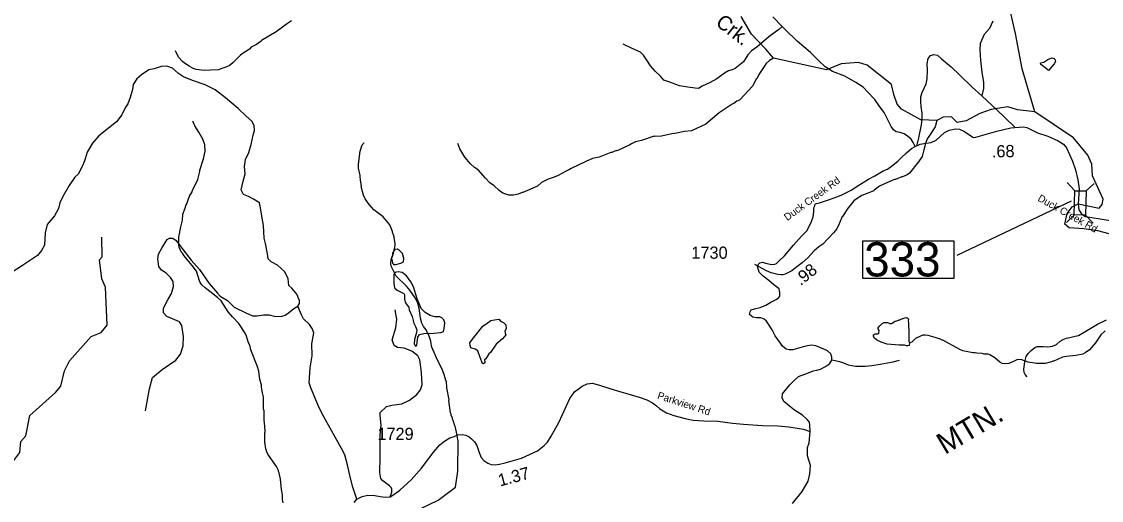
# Model space of a CAD drawing. Extents: x 1159738 to 1321356, y 736314 to 882035.
# Drawn here: x 1296806 to 1307849, y 809050 to 813953 of the extents above; entities that cross this region are included whole.
import ezdxf

# ---------------------------------------------------------------- set-up
doc = ezdxf.new("R2010")
doc.units = 0
for name, color, linetype in [('Exist Geographical Mountain Summit Label', 7, 'Continuous'), ('Exist Hydrographic Creek Single Shore', 7, 'Continuous'), ('Exist Hydrographic Creek Single Shore Label', 7, 'Continuous'), ('Exist Hydrographic Misc Water Feature', 7, 'Continuous'), ('Exist Hydrographic Pond Under 1500 Sq Ft', 7, 'Continuous'), ('Exist Road Non-System Type 51', 7, 'Continuous'), ('Exist Road Secondary Mileage Hundredths English Label', 7, 'Continuous'), ('Exist Road Secondary Structure Standard Bridge CELL', 7, 'Continuous'), ('Exist Road Secondary Structure Standard Bridge Number Label', 7, 'Continuous'), ('Exist Road Secondary Type 41 Attributed', 7, 'Continuous'), ('Exist Road Secondary Type 51 Attributed', 7, 'Continuous'), ('Exist Road Secondary Type 51 Label', 7, 'Continuous'), ('Exist Road Secondary Type 51 Number Label', 7, 'Continuous')]:
    doc.layers.add(name, color=color, linetype=linetype)

msp = doc.modelspace()

# ---------------------------------------------------------------- linework, layer by layer
at = {"layer": 'Exist Hydrographic Creek Single Shore'}
for points in [[(1307170, 813030), (1306993, 813050), (1306891, 813080), (1306723, 813051), (1306606, 813013), (1306468, 812936), (1306374, 812918), (1306317, 812978), (1306230, 812973), (1306168, 812939), (1306001, 812948), (1305805, 813057), (1305762, 813107), (1305726, 813205), (1305701, 813309), (1305455, 813505), (1305364, 813533), (1305189, 813520), (1305037, 813457), (1304495, 813578), (1304417, 813670), (1304270, 813824), (1304166, 814003)], [(1307759, 812372), (1307750, 812494), (1307710, 812586), (1307564, 812763), (1307170, 813030)], [(1307611, 812087), (1307825, 812041), (1307857, 812081), (1307868, 812136), (1307759, 812372)], [(1308685, 811583), (1308593, 811664), (1308396, 811720), (1308219, 811688), (1307928, 811779), (1307813, 811809), (1307669, 811829), (1307519, 811840), (1307474, 811879), (1307498, 811988), (1307552, 812055), (1307611, 812087)], [(1296122, 806465), (1296165, 806552), (1296298, 806874), (1296302, 807048), (1296279, 807134), (1296306, 807209), (1296317, 807658), (1296388, 807840), (1296346, 808156), (1296379, 808497), (1296443, 808696), (1296469, 808761), (1296484, 809014), (1296676, 809391), (1296788, 809539), (1296799, 809654), (1296851, 809712), (1296889, 809918), (1297154, 810156), (1297207, 810220)], [(1297650, 805265), (1297734, 805653), (1297869, 806045), (1297868, 806386), (1297948, 806585), (1298309, 807034), (1298429, 807205), (1298548, 807295), (1298818, 807424), (1299076, 807490), (1299530, 807548), (1299767, 807694), (1300030, 807918), (1300194, 808165), (1300240, 808347), (1300293, 808455), (1300601, 808800), (1300720, 808886), (1301066, 809053), (1301244, 809184), (1301269, 809349)]]:
    msp.add_lwpolyline(points, dxfattribs=at)
at = {"layer": 'Exist Hydrographic Misc Water Feature'}
for points in [[(1307170, 813030), (1307039, 813470), (1306972, 813829), (1306904, 814129)], [(1299567, 813961), (1299524, 813934), (1299410, 813846), (1299260, 813758), (1299256, 813752), (1299207, 813717), (1299154, 813690), (1299138, 813669), (1299071, 813628), (1299046, 813609), (1298968, 813531), (1298928, 813500), (1298895, 813486), (1298815, 813458), (1298738, 813456), (1298674, 813450), (1298591, 813461), (1298575, 813470), (1298567, 813470), (1298519, 813495), (1298472, 813526), (1298452, 813543), (1298411, 813588), (1298379, 813653)], [(1304495, 813578), (1304454, 813555), (1304422, 813524), (1304347, 813410), (1304324, 813367), (1304318, 813366), (1304286, 813294), (1304147, 813148), (1304122, 813137), (1304090, 813113), (1304074, 813106), (1303941, 813017), (1303803, 812902), (1303657, 812835), (1303585, 812828), (1303488, 812807), (1303456, 812804), (1303352, 812781), (1303281, 812775), (1303276, 812778), (1303146, 812735), (1303084, 812720), (1303044, 812701), (1303027, 812689), (1302898, 812630), (1302890, 812631), (1302841, 812612), (1302833, 812612), (1302712, 812565), (1302644, 812549), (1302577, 812520), (1302425, 812450), (1302409, 812438), (1302367, 812419), (1302294, 812377), (1302253, 812358), (1302193, 812339), (1302124, 812306), (1302083, 812268), (1301933, 812201), (1301925, 812201), (1301885, 812186), (1301837, 812175), (1301789, 812176), (1301729, 812195), (1301690, 812222), (1301639, 812270), (1301595, 812303), (1301549, 812348), (1301474, 812433), (1301439, 812459), (1301396, 812497), (1301339, 812565), (1301307, 812616), (1301287, 812651), (1301269, 812704)], [(1307226, 813531), (1307260, 813538), (1307300, 813565), (1307325, 813576), (1307341, 813580), (1307357, 813577), (1307365, 813573), (1307372, 813567), (1307378, 813557), (1307380, 813545), (1307365, 813521), (1307310, 813450), (1307302, 813459), (1307231, 813514), (1307226, 813531)], [(1299295, 809666), (1299295, 809743), (1299297, 809751), (1299294, 809811), (1299288, 809872), (1299288, 809967), (1299280, 809983), (1299279, 810111), (1299270, 810152), (1299259, 810208), (1299258, 810232), (1299243, 810288), (1299231, 810373), (1299214, 810429), (1299150, 810593), (1299139, 810641), (1299128, 810665), (1299107, 810730), (1299092, 810762), (1299028, 810863), (1298964, 810929), (1298919, 810982), (1298846, 811092), (1298810, 811129), (1298683, 811228), (1298649, 811258), (1298634, 811281), (1298626, 811299), (1298595, 811398), (1298552, 811455), (1298515, 811496), (1298468, 811553), (1298451, 811581), (1298439, 811594), (1298418, 811642), (1298411, 811691), (1298413, 811698), (1298415, 811746), (1298433, 811850), (1298451, 811921), (1298456, 811982), (1298479, 812041), (1298488, 812081), (1298494, 812080), (1298524, 812164), (1298549, 812210), (1298554, 812225), (1298594, 812305), (1298610, 812336), (1298628, 812416), (1298626, 812420), (1298665, 812547), (1298685, 812626), (1298679, 812691), (1298658, 812748), (1298620, 812821), (1298577, 812885), (1298556, 812933)], [(1306168, 812939), (1306149, 812876), (1306083, 812775), (1306069, 812751), (1306050, 812703), (1306032, 812640), (1306018, 812572), (1305979, 812517), (1305888, 812401), (1305864, 812384), (1305815, 812363), (1305807, 812363), (1305743, 812336), (1305735, 812336), (1305630, 812292), (1305581, 812266), (1305526, 812226), (1305522, 812219), (1305401, 812172), (1305352, 812141), (1305319, 812116), (1305303, 812100), (1305250, 812033), (1305204, 811960), (1305198, 811956), (1305168, 811883), (1305143, 811832), (1305110, 811788), (1305001, 811675), (1304960, 811646), (1304911, 811605), (1304846, 811534), (1304788, 811484), (1304733, 811443), (1304684, 811402), (1304616, 811368), (1304591, 811361), (1304575, 811358), (1304539, 811364), (1304472, 811381), (1304424, 811400), (1304304, 811467)], [(1301269, 809349), (1301272, 809664), (1301265, 809689), (1301261, 809717), (1301239, 809810), (1301232, 809825), (1301224, 809858), (1301213, 809884), (1301213, 809892), (1301198, 809924), (1301198, 809933), (1301192, 809948), (1301177, 810073), (1301180, 810081), (1301154, 810202), (1301150, 810270), (1301142, 810286), (1301142, 810294), (1301135, 810311), (1301131, 810330), (1301109, 810393), (1301059, 810486), (1301002, 810618), (1300991, 810674), (1300993, 810682), (1300974, 810730), (1300942, 810797), (1300915, 810832), (1300896, 810872), (1300896, 810880), (1300885, 810916), (1300873, 811017), (1300858, 811069), (1300832, 811123), (1300777, 811201), (1300742, 811244), (1300637, 811345), (1300585, 811450), (1300581, 811471), (1300587, 811518), (1300597, 811549), (1300606, 811565), (1300628, 811661), (1300628, 811676), (1300616, 811743), (1300618, 811749), (1300599, 811798), (1300599, 811802), (1300571, 811871), (1300505, 811954), (1300410, 812024), (1300360, 812079), (1300319, 812138), (1300304, 812175), (1300280, 812265), (1300282, 812271), (1300271, 812328), (1300268, 812370), (1300270, 812375), (1300252, 812452), (1300251, 812492), (1300270, 812627), (1300290, 812691), (1300306, 812707), (1300308, 812715)], [(1297207, 810220), (1297244, 810377), (1297297, 810478), (1297519, 810729), (1297620, 810770), (1297680, 810844), (1297664, 811235), (1297625, 811318), (1297604, 811512), (1297630, 811545), (1297626, 811745)], [(1305886, 810664), (1305883, 810636), (1305871, 810634), (1305855, 810634), (1305837, 810639), (1305781, 810640), (1305658, 810651), (1305596, 810671), (1305549, 810695), (1305527, 810714), (1305517, 810732), (1305520, 810744), (1305528, 810750), (1305536, 810754), (1305566, 810757), (1305572, 810763), (1305575, 810791), (1305567, 810808), (1305567, 810816), (1305582, 810839), (1305606, 810861), (1305629, 810870), (1305639, 810872), (1305661, 810871), (1305685, 810861), (1305701, 810862), (1305741, 810885), (1305757, 810889), (1305781, 810900), (1305789, 810900), (1305814, 810912), (1305822, 810912), (1305838, 810921), (1305854, 810922), (1305862, 810919), (1305874, 810912), (1305878, 810901), (1305873, 810888), (1305877, 810864), (1305876, 810816), (1305879, 810808), (1305880, 810680), (1305886, 810664)], [(1307888, 810787), (1307843, 810745), (1307789, 810664), (1307726, 810593), (1307685, 810562), (1307660, 810549), (1307588, 810532), (1307492, 810523), (1307452, 810515), (1307363, 810475), (1307354, 810475), (1307338, 810468), (1307274, 810453), (1307242, 810451), (1307186, 810452), (1307146, 810458), (1307102, 810467), (1307035, 810489), (1306991, 810494), (1306950, 810471), (1306902, 810452), (1306854, 810449), (1306834, 810451), (1306810, 810464), (1306761, 810509), (1306708, 810542), (1306692, 810547), (1306652, 810548), (1306630, 810555), (1306576, 810556), (1306560, 810560), (1306536, 810561), (1306432, 810583), (1306401, 810595), (1306229, 810690), (1306221, 810690), (1306197, 810703), (1306189, 810703), (1306149, 810719), (1306078, 810740), (1306046, 810742), (1306022, 810741), (1305998, 810732), (1305949, 810709), (1305912, 810669), (1305886, 810664)], [(1299482, 809026), (1299475, 809058), (1299474, 809106), (1299463, 809162), (1299453, 809267), (1299439, 809331), (1299433, 809347), (1299434, 809355), (1299412, 809396), (1299325, 809522), (1299310, 809554), (1299310, 809562), (1299303, 809578), (1299294, 809648), (1299295, 809666)]]:
    msp.add_lwpolyline(points, dxfattribs=at)
at = {"layer": 'Exist Hydrographic Pond Under 1500 Sq Ft'}
for points in [[(1300622, 811620), (1300601, 811580), (1300599, 811562), (1300591, 811538), (1300590, 811525), (1300596, 811504), (1300601, 811478), (1300617, 811465), (1300632, 811467), (1300686, 811478), (1300712, 811493), (1300715, 811526), (1300702, 811578), (1300670, 811608), (1300652, 811623)], [(1300845, 810770), (1300824, 810699), (1300822, 810654), (1300835, 810630), (1300848, 810637), (1300850, 810672), (1300859, 810723), (1300877, 810748), (1300919, 810760), (1301023, 810762), (1301095, 810768), (1301121, 810778), (1301129, 810809), (1301134, 810867), (1301123, 810900), (1301105, 810921), (1301084, 810928), (1301031, 810929), (1300986, 810942), (1300933, 810973), (1300893, 811014), (1300853, 811114), (1300813, 811238), (1300786, 811287), (1300742, 811350), (1300697, 811382), (1300656, 811390), (1300623, 811384), (1300614, 811361), (1300614, 811270), (1300620, 811228), (1300647, 811204), (1300715, 811168), (1300721, 811154), (1300721, 811109), (1300729, 811081), (1300747, 811054), (1300766, 811028), (1300771, 811001), (1300799, 810934), (1300818, 810864), (1300834, 810829), (1300847, 810798)], [(1301394, 810635), (1301390, 810662), (1301409, 810688), (1301430, 810719), (1301524, 810834), (1301568, 810865), (1301605, 810891), (1301643, 810899), (1301687, 810905), (1301708, 810881), (1301733, 810870), (1301759, 810846), (1301761, 810807), (1301749, 810783), (1301753, 810762), (1301757, 810746), (1301724, 810706), (1301658, 810649), (1301603, 810564), (1301586, 810551), (1301555, 810500), (1301539, 810490), (1301542, 810469), (1301545, 810457), (1301529, 810447), (1301520, 810453), (1301497, 810514), (1301471, 810582), (1301446, 810598), (1301401, 810612)]]:
    msp.add_lwpolyline(points, close=True, dxfattribs=at)
at = {"layer": 'Exist Road Non-System Type 51'}
for points in [[(1304586, 813902), (1304551, 813873), (1304449, 813797), (1304325, 813692), (1304270, 813652), (1304232, 813613), (1304189, 813539), (1304155, 813513), (1304103, 813471), (1304072, 813458), (1304034, 813447), (1303996, 813425), (1303918, 813368), (1303849, 813328), (1303768, 813290), (1303729, 813268), (1303694, 813270), (1303620, 813282), (1303534, 813296), (1303436, 813332), (1303376, 813354), (1303341, 813392), (1303286, 813446), (1303238, 813501), (1303200, 813558), (1303168, 813609), (1303135, 813640), (1303052, 813676), (1302957, 813721)], [(1306740, 813958), (1306706, 813881), (1306649, 813821), (1306610, 813728), (1306605, 813663), (1306614, 813555), (1306626, 813435), (1306642, 813329), (1306644, 813267), (1306626, 813194)], [(1305965, 812692), (1305982, 812761), (1306008, 812894), (1306017, 812959), (1306017, 813016), (1306006, 813082), (1306001, 813132), (1306004, 813183), (1306015, 813228), (1306056, 813314), (1306068, 813365), (1306070, 813456), (1306068, 813519), (1306077, 813574), (1306103, 813605), (1306135, 813615), (1306172, 813607), (1306215, 813572), (1306313, 813488), (1306401, 813403), (1306528, 813281), (1306626, 813194), (1306784, 813045), (1306860, 812975), (1306967, 812868)], [(1299631, 811038), (1299648, 811065), (1299648, 811097), (1299622, 811162), (1299569, 811223), (1299539, 811251), (1299531, 811319), (1299499, 811390), (1299424, 811457), (1299357, 811491), (1299328, 811522), (1299322, 811573), (1299301, 811682), (1299287, 811736), (1299279, 811863), (1299263, 811960), (1299251, 812046), (1299239, 812096), (1299178, 812135), (1299126, 812161), (1299075, 812183), (1299053, 812229), (1299071, 812320), (1299093, 812393), (1299087, 812470), (1299097, 812540), (1299130, 812611), (1299154, 812694), (1299174, 812788), (1299188, 812838), (1299184, 812886), (1299164, 812929), (1299099, 812989), (1299021, 813062), (1298892, 813173), (1298787, 813254), (1298684, 813304), (1298555, 813350), (1298461, 813386), (1298410, 813421), (1298350, 813475), (1298291, 813495), (1298235, 813493), (1298162, 813469), (1298108, 813457), (1298033, 813408), (1297983, 813368), (1297948, 813310), (1297942, 813257), (1297918, 813176), (1297894, 813112), (1297866, 813071), (1297831, 812997), (1297775, 812926), (1297596, 812782), (1297532, 812709), (1297475, 812614), (1297455, 812546), (1297437, 812489), (1297384, 812390), (1297350, 812360), (1297294, 812275), (1297227, 812162), (1297197, 812098), (1297185, 812040), (1297143, 811963), (1297068, 811876), (1297048, 811790), (1297042, 811665), (1297008, 811609), (1296970, 811559), (1296814, 811454), (1296651, 811351)], [(1298074, 809966), (1298114, 810192), (1298145, 810309), (1298245, 810392), (1298385, 810485), (1298431, 810546), (1298457, 810634), (1298461, 810729), (1298445, 810842), (1298421, 810879), (1298348, 810910), (1298292, 810934), (1298257, 810972), (1298257, 811019), (1298300, 811103), (1298338, 811168), (1298360, 811241), (1298356, 811291), (1298328, 811331), (1298286, 811376), (1298237, 811406), (1298211, 811444), (1298201, 811519), (1298207, 811570), (1298243, 811639), (1298294, 811720), (1298320, 811736), (1298354, 811734), (1298386, 811710), (1298435, 811645), (1298540, 811510), (1298624, 811415), (1298725, 811272), (1298808, 811171), (1298838, 811142), (1298912, 811097), (1298981, 811028), (1299098, 810972), (1299168, 810940), (1299215, 810940), (1299281, 810950), (1299338, 810950), (1299388, 810936), (1299461, 810934), (1299501, 810946), (1299536, 810972), (1299590, 811014), (1299631, 811038)], [(1300234, 809061), (1300195, 809185), (1300168, 809290), (1300140, 809414), (1300111, 809515), (1300078, 809583), (1299881, 809936), (1299843, 810016), (1299764, 810202), (1299748, 810255), (1299758, 810406), (1299778, 810531), (1299774, 810652), (1299796, 810767), (1299778, 810810), (1299752, 810850), (1299689, 810908), (1299669, 810949), (1299631, 811038)], [(1300537, 810011), (1300591, 810025), (1300696, 810039), (1300773, 810077), (1300848, 810133), (1300885, 810182), (1300902, 810233), (1300895, 810360), (1300878, 810488), (1300860, 810530), (1300796, 810577), (1300719, 810608), (1300652, 810615), (1300616, 810636), (1300595, 810694), (1300635, 810818), (1300645, 810905), (1300628, 811001)], [(1307091, 810315), (1307071, 810339), (1307061, 810358), (1307056, 810395), (1307065, 810468), (1307080, 810522), (1307099, 810554), (1307130, 810584), (1307168, 810614), (1307193, 810626), (1307254, 810627), (1307301, 810624), (1307350, 810629), (1307390, 810646), (1307429, 810680), (1307458, 810699), (1307491, 810710), (1307528, 810718), (1307581, 810732), (1307615, 810740), (1307673, 810773), (1307811, 810856), (1307902, 810900)], [(1305091, 810490), (1305125, 810481), (1305170, 810473), (1305213, 810458), (1305260, 810439), (1305297, 810431), (1305335, 810425), (1305380, 810423), (1305435, 810425), (1305502, 810431), (1305588, 810445), (1305663, 810460), (1305721, 810468), (1305784, 810486)], [(1300577, 809087), (1300594, 809133), (1300594, 809166), (1300587, 809182), (1300567, 809199), (1300499, 809251), (1300481, 809275), (1300471, 809337), (1300473, 809489), (1300474, 809720), (1300482, 809821), (1300472, 809918), (1300474, 809949), (1300537, 810011)]]:
    msp.add_lwpolyline(points, dxfattribs=at)
at = {"layer": 'Exist Road Secondary Structure Standard Bridge CELL'}
for p, q in [((1307500, 812304), (1307578, 812221)), ((1307776, 812296), (1307694, 812218)), ((1307574, 811974), (1307491, 811896)), ((1307687, 811970), (1307765, 811888))]:
    msp.add_line(p, q, dxfattribs=at)
msp.add_lwpolyline([(1307694, 812218), (1307687, 811970), (1307572, 811974), (1307578, 812221)], close=True, dxfattribs=at)
at = {"layer": 'Exist Road Secondary Structure Standard Bridge Number Label'}
msp.add_line((1307540, 812113), (1306370, 811559), dxfattribs=at)
msp.add_lwpolyline([(1305411, 811707), (1306340, 811707), (1306340, 811323), (1305411, 811323)], close=True, dxfattribs=at)
at = {"layer": 'Exist Road Secondary Type 41 Attributed'}
for points in [[(1305946, 812675), (1305925, 812714), (1305903, 812748), (1305867, 812779), (1305831, 812802), (1305791, 812816), (1305751, 812824), (1305724, 812843), (1305700, 812878), (1305628, 813021), (1305582, 813078), (1305531, 813155), (1305461, 813229), (1305412, 813281), (1305339, 813329), (1305224, 813392), (1305100, 813440), (1305026, 813488), (1304959, 813549), (1304876, 813635), (1304738, 813751), (1304614, 813873), (1304586, 813902), (1304488, 814002)], [(1305946, 812675), (1305995, 812699), (1306054, 812708), (1306108, 812716), (1306158, 812737), (1306244, 812818), (1306292, 812842), (1306356, 812853), (1306397, 812851), (1306442, 812832), (1306540, 812767), (1306566, 812768), (1306781, 812832), (1306923, 812863), (1307049, 812876), (1307086, 812867), (1307197, 812814), (1307303, 812781), (1307407, 812732), (1307461, 812696), (1307491, 812660), (1307555, 812524), (1307585, 812435), (1307607, 812332), (1307622, 812240), (1307611, 812087)], [(1304871, 809756), (1304867, 809822), (1304863, 809850), (1304839, 809879), (1304793, 809924), (1304712, 809974), (1304658, 810014), (1304600, 810062), (1304586, 810100), (1304589, 810141), (1304614, 810176), (1304662, 810233), (1304703, 810274), (1304750, 810317), (1304855, 810357), (1304901, 810376), (1304939, 810383), (1304975, 810395), (1305027, 810422), (1305067, 810450), (1305092, 810486), (1305094, 810517), (1305082, 810552), (1305048, 810583), (1305010, 810600), (1304929, 810633), (1304886, 810638), (1304843, 810634), (1304798, 810621), (1304743, 810605), (1304695, 810590), (1304657, 810591), (1304624, 810599), (1304589, 810630), (1304566, 810659), (1304513, 810735), (1304483, 810795), (1304445, 810853), (1304426, 810886), (1304401, 810906), (1304368, 810919), (1304323, 810918), (1304283, 810925), (1304251, 810955), (1304256, 810980), (1304268, 811000), (1304301, 811012), (1304361, 811025), (1304419, 811050), (1304469, 811079), (1304522, 811106), (1304549, 811129), (1304561, 811142), (1304562, 811178), (1304554, 811216), (1304499, 811257), (1304447, 811302), (1304390, 811347), (1304349, 811386), (1304332, 811444), (1304342, 811468), (1304356, 811482), (1304382, 811490), (1304414, 811480), (1304461, 811470), (1304478, 811464), (1304509, 811468), (1304526, 811477), (1304555, 811504), (1304609, 811554), (1304702, 811665), (1304783, 811756), (1304836, 811811), (1304864, 811861), (1304885, 811905), (1304902, 811953), (1304907, 812005), (1304909, 812044), (1304917, 812066), (1304923, 812085), (1304967, 812098), (1305057, 812126), (1305117, 812147), (1305189, 812174), (1305289, 812226), (1305368, 812276), (1305468, 812340), (1305531, 812374), (1305619, 812424), (1305662, 812441), (1305704, 812472), (1305769, 812525), (1305801, 812557), (1305857, 812610), (1305907, 812653), (1305946, 812675)], [(1307611, 812087), (1307617, 812025), (1307646, 811983), (1307684, 811958), (1307817, 811936), (1307959, 811914), (1308020, 811884), (1308099, 811825), (1308154, 811793), (1308264, 811775), (1308366, 811764), (1308477, 811733), (1308538, 811722), (1308588, 811722), (1308643, 811757), (1308686, 811788), (1308725, 811801)]]:
    msp.add_lwpolyline(points, dxfattribs=at)
at = {"layer": 'Exist Road Secondary Type 51 Attributed'}
for points in [[(1300206, 809027), (1300234, 809061), (1300289, 809091), (1300346, 809103), (1300420, 809100), (1300474, 809089), (1300527, 809084), (1300580, 809087), (1300577, 809087), (1300623, 809116), (1300675, 809156), (1300789, 809262), (1300896, 809381), (1301022, 809546), (1301083, 809619), (1301119, 809647), (1301150, 809669), (1301187, 809690), (1301229, 809705), (1301269, 809721), (1301311, 809726), (1301350, 809718), (1301385, 809701), (1301409, 809681), (1301437, 809650), (1301462, 809612), (1301487, 809541), (1301507, 809489), (1301534, 809457), (1301574, 809432), (1301608, 809418), (1301651, 809414), (1301694, 809420), (1301753, 809436), (1301917, 809484), (1302081, 809558), (1302151, 809611), (1302184, 809647), (1302223, 809709), (1302299, 809847), (1302374, 810012), (1302412, 810094), (1302462, 810163), (1302538, 810219), (1302589, 810245), (1302645, 810249), (1302725, 810228), (1302821, 810196), (1302935, 810161), (1303031, 810133), (1303122, 810107), (1303199, 810079), (1303258, 810048), (1303300, 810020), (1303335, 809988), (1303368, 809968), (1303403, 809947), (1303475, 809920), (1303594, 809887), (1303676, 809872), (1303784, 809864), (1303926, 809861), (1304077, 809840), (1304189, 809829), (1304382, 809816), (1304541, 809815), (1304653, 809804), (1304804, 809780), (1304871, 809756)], [(1304691, 809020), (1304788, 809141), (1304851, 809247), (1304869, 809323), (1304873, 809406), (1304843, 809505), (1304844, 809590), (1304861, 809640), (1304871, 809756)]]:
    msp.add_lwpolyline(points, dxfattribs=at)

# ---------------------------------------------------------------- texts
at = {"layer": 'Exist Geographical Mountain Summit Label'}
msp.add_text('MTN.', height=220, rotation=30.663, dxfattribs=at).set_placement((1306249, 809514))
at = {"layer": 'Exist Hydrographic Creek Single Shore Label'}
msp.add_text('Crk.', height=150, rotation=322.4246, dxfattribs=at).set_placement((1303894, 813922))
at = {"layer": 'Exist Road Secondary Mileage Hundredths English Label'}
for s, rotation, p in [('.68', 1.0919, (1306730, 812561)), ('.98', 39.1137, (1304774, 811243)), ('1.37', 14.8367, (1301698, 809192))]:
    msp.add_text(s, height=125, rotation=rotation, dxfattribs=at).set_placement(p)
at = {"layer": 'Exist Road Secondary Structure Standard Bridge Number Label'}
msp.add_text('333', height=350, dxfattribs=at).set_placement((1305423, 811343))
at = {"layer": 'Exist Road Secondary Type 51 Label'}
for s, rotation, p in [('Duck Creek Rd', 36.2167, (1304637, 811909)), ('Duck Creek Rd', 330.6221, (1307191, 812122)), ('Parkview Rd', 341.859, (1303302, 810094))]:
    msp.add_text(s, height=75, rotation=rotation, dxfattribs=at).set_placement(p)
at = {"layer": 'Exist Road Secondary Type 51 Number Label'}
for s, p in [('1730', (1303655, 811524)), ('1729', (1300444, 809669))]:
    msp.add_text(s, height=125, dxfattribs=at).set_placement(p)

doc.saveas('drawing.dxf')
